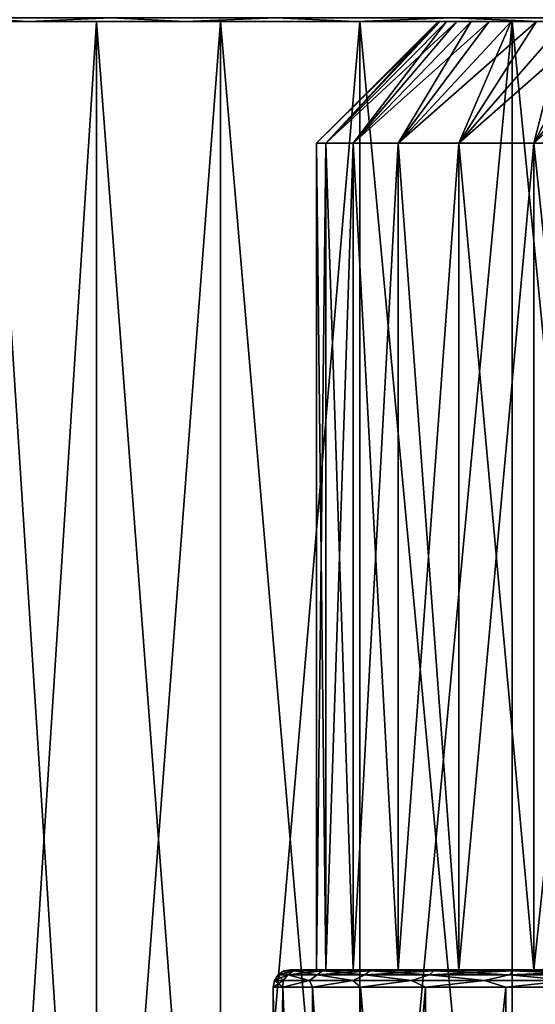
# Model space of a CAD drawing. Header units: metres. Extents: x -109 to 109, y -63 to 140.
# Tile 333 of 480: x -87 to -81, y 118 to 129. Entities that reach past the tile are written whole.
import ezdxf

# ---------------------------------------------------------------- set-up
doc = ezdxf.new("R2010")
doc.units = ezdxf.units.M
doc.layers.add('solid_502308_SW0001', color=7, linetype='CONTINUOUS')

msp = doc.modelspace()

# ---------------------------------------------------------------- linework, layer by layer
at = {"layer": 'solid_502308_SW0001'}
for points in [[(-86.029709, 129.300003, -8.842209), (-89.749916, 129.300003, -8.510355), (-88.403488, 129.300003, -10.309878)], [(-86.029709, 129.300003, -8.842209), (-87.241165, 129.300003, -7.323061), (-89.749916, 129.300003, -8.510355)], [(-84.605278, 129.300003, 10.163874), (-88.403427, 129.300003, 10.309952), (-89.749855, 129.300003, 8.510441)], [(-86.029709, 129.300003, 8.842209), (-84.605278, 129.300003, 10.163874), (-89.749855, 129.300003, 8.510441)], [(-87.241165, 129.300003, 7.323061), (-86.029709, 129.300003, 8.842209), (-89.749855, 129.300003, 8.510441)], [(-87.580437, 129.342545, -11.86425), (-86.814552, 129.300003, -11.899437), (-88.403488, 129.300003, -10.309878)], [(-82.999916, 129.300003, -11.258366), (-88.403488, 129.300003, -10.309878), (-86.814552, 129.300003, -11.899437)], [(-84.605278, 129.300003, -10.163874), (-86.029709, 129.300003, -8.842209), (-88.403488, 129.300003, -10.309878)], [(-82.999916, 129.300003, -11.258366), (-84.605278, 129.300003, -10.163874), (-88.403488, 129.300003, -10.309878)], [(-87.580437, 129.342545, 11.86425), (-88.403427, 129.300003, 10.309952), (-86.814484, 129.300003, 11.899501)], [(-82.999916, 129.300003, 11.258366), (-86.814484, 129.300003, 11.899501), (-88.403427, 129.300003, 10.309952)], [(-84.605278, 129.300003, 10.163874), (-82.999916, 129.300003, 11.258366), (-88.403427, 129.300003, 10.309952)], [(-87.580437, 129.342545, -11.86425), (-85.861717, 129.342545, -13.262532), (-86.814552, 129.300003, -11.899437)], [(-85.861717, 129.342545, 13.262532), (-87.580437, 129.342545, 11.86425), (-86.814484, 129.300003, 11.899501)], [(-86.029709, 129.300003, -8.842209), (-87.241089, 110.5, -7.323178), (-87.241165, 129.300003, -7.323061)], [(-87.241165, 129.300003, 7.323061), (-87.241089, 110.5, 7.323178), (-86.029663, 110.5, 8.842258)], [(-87.241165, 129.300003, 7.323061), (-86.029663, 110.5, 8.842258), (-86.029709, 129.300003, 8.842209)], [(-86.029709, 129.300003, -8.842209), (-86.029663, 110.5, -8.842258), (-87.241089, 110.5, -7.323178)], [(-85.861717, 129.342545, -13.262532), (-85.015579, 129.300003, -13.246556), (-86.814552, 129.300003, -11.899437)], [(-81.249443, 129.300003, -12.10134), (-86.814552, 129.300003, -11.899437), (-85.015579, 129.300003, -13.246556)], [(-81.249443, 129.300003, -12.10134), (-82.999916, 129.300003, -11.258366), (-86.814552, 129.300003, -11.899437)], [(-85.861717, 129.342545, 13.262532), (-86.814484, 129.300003, 11.899501), (-85.015503, 129.300003, 13.24661)], [(-77.471573, 129.300003, 12.963641), (-85.015503, 129.300003, 13.24661), (-86.814484, 129.300003, 11.899501)], [(-79.392876, 129.300003, 12.674029), (-77.471573, 129.300003, 12.963641), (-86.814484, 129.300003, 11.899501)], [(-81.249443, 129.300003, 12.10134), (-79.392876, 129.300003, 12.674029), (-86.814484, 129.300003, 11.899501)], [(-82.999916, 129.300003, 11.258366), (-81.249443, 129.300003, 12.10134), (-86.814484, 129.300003, 11.899501)], [(-84.605278, 129.300003, -10.163874), (-86.029663, 110.5, -8.842258), (-86.029709, 129.300003, -8.842209)], [(-86.029709, 129.300003, 8.842209), (-86.029663, 110.5, 8.842258), (-84.605362, 110.5, 10.163816)], [(-86.029709, 129.300003, 8.842209), (-84.605362, 110.5, 10.163816), (-84.605278, 129.300003, 10.163874)], [(-84.605278, 129.300003, -10.163874), (-84.605362, 110.5, -10.163816), (-86.029663, 110.5, -8.842258)], [(-85.861717, 129.342545, -13.262532), (-83.968605, 129.342545, -14.413757), (-85.015579, 129.300003, -13.246556)], [(-83.968605, 129.342545, 14.413757), (-85.861717, 129.342545, 13.262532), (-85.015503, 129.300003, 13.24661)], [(-83.968605, 129.342545, -14.413757), (-83.043312, 129.300003, -14.323803), (-85.015579, 129.300003, -13.246556)], [(-85.015579, 129.300003, -13.246556), (-83.043312, 129.300003, -14.323803), (-67.984497, 129.300003, -13.24661)], [(-75.528427, 129.300003, -12.963641), (-85.015579, 129.300003, -13.246556), (-67.984497, 129.300003, -13.24661)], [(-79.392876, 129.300003, -12.674029), (-81.249443, 129.300003, -12.10134), (-85.015579, 129.300003, -13.246556)], [(-77.471573, 129.300003, -12.963641), (-79.392876, 129.300003, -12.674029), (-85.015579, 129.300003, -13.246556)], [(-75.528427, 129.300003, -12.963641), (-77.471573, 129.300003, -12.963641), (-85.015579, 129.300003, -13.246556)], [(-83.968605, 129.342545, 14.413757), (-85.015503, 129.300003, 13.24661), (-83.043221, 129.300003, 14.323844)], [(-69.956688, 129.300003, 14.323803), (-83.043221, 129.300003, 14.323844), (-85.015503, 129.300003, 13.24661)], [(-67.984421, 129.300003, 13.246556), (-69.956688, 129.300003, 14.323803), (-85.015503, 129.300003, 13.24661)], [(-77.471573, 129.300003, 12.963641), (-67.984421, 129.300003, 13.246556), (-85.015503, 129.300003, 13.24661)], [(-82.999916, 129.300003, -11.258366), (-82.999992, 110.5, -11.258335), (-84.605362, 110.5, -10.163816)], [(-82.999916, 129.300003, -11.258366), (-84.605362, 110.5, -10.163816), (-84.605278, 129.300003, -10.163874)], [(-84.605278, 129.300003, 10.163874), (-84.605362, 110.5, 10.163816), (-82.999992, 110.5, 11.258335)], [(-84.605278, 129.300003, 10.163874), (-82.999992, 110.5, 11.258335), (-82.999916, 129.300003, 11.258366)], [(-83.968605, 129.342545, -14.413757), (-81.936371, 129.342545, -15.296482), (-83.043312, 129.300003, -14.323803)], [(-81.936371, 129.342545, 15.296482), (-83.968605, 129.342545, 14.413757), (-83.043221, 129.300003, 14.323844)], [(-82.076103, 129.300003, 0.516787), (-83.393646, 127.900002, 1.215594), (-83.5, 127.900002)], [(-82.099998, 129.300003), (-83.5, 127.900002), (-83.393646, 127.900002, -1.215594)], [(-82.099998, 129.300003), (-82.076103, 129.300003, 0.516787), (-83.5, 127.900002)], [(-81.886192, 129.300003, 1.532596), (-83.07782, 127.900002, 2.39421), (-83.393646, 127.900002, 1.215594)], [(-82.004631, 129.300003, 1.029086), (-81.886192, 129.300003, 1.532596), (-83.393646, 127.900002, 1.215594)], [(-82.076103, 129.300003, 0.516787), (-82.004631, 129.300003, 1.029086), (-83.393646, 127.900002, 1.215594)], [(-82.004631, 129.300003, -1.029086), (-83.393646, 127.900002, -1.215594), (-83.07782, 127.900002, -2.39421)], [(-82.076103, 129.300003, -0.516787), (-82.099998, 129.300003), (-83.393646, 127.900002, -1.215594)], [(-82.004631, 129.300003, -1.029086), (-82.076103, 129.300003, -0.516787), (-83.393646, 127.900002, -1.215594)], [(-81.512886, 129.300003, 2.496154), (-82.562157, 127.900002, 3.500033), (-83.07782, 127.900002, 2.39421)], [(-81.721809, 129.300003, 2.02301), (-81.512886, 129.300003, 2.496154), (-83.07782, 127.900002, 2.39421)], [(-81.886192, 129.300003, 1.532596), (-81.721809, 129.300003, 2.02301), (-83.07782, 127.900002, 2.39421)], [(-81.721809, 129.300003, -2.02301), (-83.07782, 127.900002, -2.39421), (-82.562157, 127.900002, -3.500033)], [(-81.886192, 129.300003, -1.532596), (-82.004631, 129.300003, -1.029086), (-83.07782, 127.900002, -2.39421)], [(-81.721809, 129.300003, -2.02301), (-81.886192, 129.300003, -1.532596), (-83.07782, 127.900002, -2.39421)], [(-81.936371, 129.342545, -15.296482), (-80.93779, 129.300003, -15.109344), (-83.043312, 129.300003, -14.323803)], [(-83.043312, 129.300003, -14.323803), (-69.956779, 129.300003, -14.323844), (-67.984497, 129.300003, -13.24661)], [(-83.043312, 129.300003, -14.323803), (-80.93779, 129.300003, -15.109344), (-69.956779, 129.300003, -14.323844)], [(-81.936371, 129.342545, 15.296482), (-83.043221, 129.300003, 14.323844), (-80.937698, 129.300003, 15.109372)], [(-72.06221, 129.300003, 15.109344), (-80.937698, 129.300003, 15.109372), (-83.043221, 129.300003, 14.323844)], [(-69.956688, 129.300003, 14.323803), (-72.06221, 129.300003, 15.109344), (-83.043221, 129.300003, 14.323844)], [(-81.249443, 129.300003, -12.10134), (-81.249428, 110.5, -12.101361), (-82.999992, 110.5, -11.258335)], [(-81.249443, 129.300003, -12.10134), (-82.999992, 110.5, -11.258335), (-82.999916, 129.300003, -11.258366)], [(-82.999916, 129.300003, 11.258366), (-82.999992, 110.5, 11.258335), (-81.249428, 110.5, 12.101361)], [(-82.999916, 129.300003, 11.258366), (-81.249428, 110.5, 12.101361), (-81.249443, 129.300003, 12.10134)], [(-80.968918, 129.300003, 3.374703), (-81.862335, 127.900002, 4.499487), (-82.562157, 127.900002, 3.500033)], [(-81.261215, 129.300003, 2.948001), (-80.968918, 129.300003, 3.374703), (-82.562157, 127.900002, 3.500033)], [(-81.512886, 129.300003, 2.496154), (-81.261215, 129.300003, 2.948001), (-82.562157, 127.900002, 3.500033)], [(-81.261215, 129.300003, -2.948001), (-82.562157, 127.900002, -3.500033), (-81.862335, 127.900002, -4.499487)], [(-81.512886, 129.300003, -2.496154), (-81.721809, 129.300003, -2.02301), (-82.562157, 127.900002, -3.500033)], [(-81.261215, 129.300003, -2.948001), (-81.512886, 129.300003, -2.496154), (-82.562157, 127.900002, -3.500033)], [(-82.099998, 129.300003), (-70.900002, 129.300003), (-70.923897, 129.300003, 0.516787)], [(-82.076103, 129.300003, -0.516787), (-70.900002, 129.300003), (-82.099998, 129.300003)], [(-82.099998, 129.300003), (-70.923897, 129.300003, 0.516787), (-82.076103, 129.300003, 0.516787)], [(-70.923897, 129.300003, -0.516787), (-70.900002, 129.300003), (-82.076103, 129.300003, -0.516787)], [(-82.076103, 129.300003, 0.516787), (-70.923897, 129.300003, 0.516787), (-70.995369, 129.300003, 1.029086)], [(-82.076103, 129.300003, 0.516787), (-70.995369, 129.300003, 1.029086), (-82.004631, 129.300003, 1.029086)], [(-70.923897, 129.300003, -0.516787), (-82.076103, 129.300003, -0.516787), (-82.004631, 129.300003, -1.029086)], [(-82.004631, 129.300003, 1.029086), (-70.995369, 129.300003, 1.029086), (-71.113808, 129.300003, 1.532596)], [(-82.004631, 129.300003, 1.029086), (-71.113808, 129.300003, 1.532596), (-81.886192, 129.300003, 1.532596)], [(-70.995369, 129.300003, -1.029086), (-82.004631, 129.300003, -1.029086), (-81.886192, 129.300003, -1.532596)], [(-70.923897, 129.300003, -0.516787), (-82.004631, 129.300003, -1.029086), (-70.995369, 129.300003, -1.029086)], [(-81.936371, 129.342545, -15.296482), (-79.802864, 129.342545, -15.894262), (-80.93779, 129.300003, -15.109344)], [(-79.802864, 129.342545, 15.894262), (-81.936371, 129.342545, 15.296482), (-80.937698, 129.300003, 15.109372)], [(-81.886192, 129.300003, 1.532596), (-71.113808, 129.300003, 1.532596), (-71.278191, 129.300003, 2.02301)], [(-81.886192, 129.300003, 1.532596), (-71.278191, 129.300003, 2.02301), (-81.721809, 129.300003, 2.02301)], [(-71.113808, 129.300003, -1.532596), (-81.886192, 129.300003, -1.532596), (-81.721809, 129.300003, -2.02301)], [(-70.995369, 129.300003, -1.029086), (-81.886192, 129.300003, -1.532596), (-71.113808, 129.300003, -1.532596)], [(-80.272758, 129.300003, 4.138382), (-80.999603, 127.900002, 5.362238), (-81.862335, 127.900002, 4.499487)], [(-80.638496, 129.300003, 3.772628), (-80.272758, 129.300003, 4.138382), (-81.862335, 127.900002, 4.499487)], [(-80.968918, 129.300003, 3.374703), (-80.638496, 129.300003, 3.772628), (-81.862335, 127.900002, 4.499487)], [(-80.638496, 129.300003, -3.772628), (-81.862335, 127.900002, -4.499487), (-80.999603, 127.900002, -5.362238)], [(-80.968918, 129.300003, -3.374703), (-81.261215, 129.300003, -2.948001), (-81.862335, 127.900002, -4.499487)], [(-80.638496, 129.300003, -3.772628), (-80.968918, 129.300003, -3.374703), (-81.862335, 127.900002, -4.499487)], [(-81.721809, 129.300003, 2.02301), (-71.278191, 129.300003, 2.02301), (-71.487114, 129.300003, 2.496154)], [(-81.721809, 129.300003, 2.02301), (-71.487114, 129.300003, 2.496154), (-81.512886, 129.300003, 2.496154)], [(-71.278191, 129.300003, -2.02301), (-81.721809, 129.300003, -2.02301), (-81.512886, 129.300003, -2.496154)], [(-71.113808, 129.300003, -1.532596), (-81.721809, 129.300003, -2.02301), (-71.278191, 129.300003, -2.02301)], [(-81.512886, 129.300003, 2.496154), (-71.487114, 129.300003, 2.496154), (-71.738785, 129.300003, 2.948001)], [(-81.512886, 129.300003, 2.496154), (-71.738785, 129.300003, 2.948001), (-81.261215, 129.300003, 2.948001)], [(-71.487114, 129.300003, -2.496154), (-81.512886, 129.300003, -2.496154), (-81.261215, 129.300003, -2.948001)], [(-71.278191, 129.300003, -2.02301), (-81.512886, 129.300003, -2.496154), (-71.487114, 129.300003, -2.496154)], [(-81.261215, 129.300003, 2.948001), (-71.738785, 129.300003, 2.948001), (-72.031082, 129.300003, 3.374703)], [(-81.261215, 129.300003, 2.948001), (-72.031082, 129.300003, 3.374703), (-80.968918, 129.300003, 3.374703)], [(-71.738785, 129.300003, -2.948001), (-81.261215, 129.300003, -2.948001), (-80.968918, 129.300003, -3.374703)], [(-71.487114, 129.300003, -2.496154), (-81.261215, 129.300003, -2.948001), (-71.738785, 129.300003, -2.948001)], [(-79.392876, 129.300003, -12.674029), (-81.249428, 110.5, -12.101361), (-81.249443, 129.300003, -12.10134)], [(-81.249443, 129.300003, 12.10134), (-81.249428, 110.5, 12.101361), (-79.392769, 110.5, 12.674064)], [(-81.249443, 129.300003, 12.10134), (-79.392769, 110.5, 12.674064), (-79.392876, 129.300003, 12.674029)], [(-79.392876, 129.300003, -12.674029), (-79.392769, 110.5, -12.674064), (-81.249428, 110.5, -12.101361)], [(-79.448044, 129.300003, 4.761202), (-80.000145, 127.900002, 6.062096), (-80.999603, 127.900002, 5.362238)], [(-79.874817, 129.300003, 4.468848), (-79.448044, 129.300003, 4.761202), (-80.999603, 127.900002, 5.362238)], [(-80.272758, 129.300003, 4.138382), (-79.874817, 129.300003, 4.468848), (-80.999603, 127.900002, 5.362238)], [(-79.874817, 129.300003, -4.468848), (-80.999603, 127.900002, -5.362238), (-80.000145, 127.900002, -6.062096)], [(-80.272758, 129.300003, -4.138382), (-80.638496, 129.300003, -3.772628), (-80.999603, 127.900002, -5.362238)], [(-79.874817, 129.300003, -4.468848), (-80.272758, 129.300003, -4.138382), (-80.999603, 127.900002, -5.362238)], [(-83.5, 118.400002), (-83.5, 127.900002), (-83.393646, 127.900002, 1.215594)], [(-83.393623, 118.400002, 1.215685), (-83.5, 118.400002), (-83.393646, 127.900002, 1.215594)], [(-83.393623, 118.400002, -1.215685), (-83.5, 127.900002), (-83.5, 118.400002)], [(-83.393646, 127.900002, -1.215594), (-83.5, 127.900002), (-83.393623, 118.400002, -1.215685)], [(-83.393623, 118.400002, 1.215685), (-83.393646, 127.900002, 1.215594), (-83.07782, 127.900002, 2.39421)], [(-83.393646, 127.900002, -1.215594), (-83.393623, 118.400002, -1.215685), (-83.077782, 118.400002, -2.394274)], [(-83.07782, 127.900002, -2.39421), (-83.393646, 127.900002, -1.215594), (-83.077782, 118.400002, -2.394274)], [(-83.077782, 118.400002, 2.394274), (-83.393623, 118.400002, 1.215685), (-83.07782, 127.900002, 2.39421)], [(-83.077782, 118.400002, 2.394274), (-83.07782, 127.900002, 2.39421), (-82.562157, 127.900002, 3.500033)], [(-83.07782, 127.900002, -2.39421), (-83.077782, 118.400002, -2.394274), (-82.562141, 118.400002, -3.500022)], [(-82.562157, 127.900002, -3.500033), (-83.07782, 127.900002, -2.39421), (-82.562141, 118.400002, -3.500022)], [(-82.562141, 118.400002, 3.500022), (-83.077782, 118.400002, 2.394274), (-82.562157, 127.900002, 3.500033)], [(-82.562141, 118.400002, 3.500022), (-82.562157, 127.900002, 3.500033), (-81.862335, 127.900002, 4.499487)], [(-82.562157, 127.900002, -3.500033), (-82.562141, 118.400002, -3.500022), (-81.862366, 118.400002, -4.499418)], [(-81.862335, 127.900002, -4.499487), (-82.562157, 127.900002, -3.500033), (-81.862366, 118.400002, -4.499418)], [(-81.862366, 118.400002, 4.499418), (-82.562141, 118.400002, 3.500022), (-81.862335, 127.900002, 4.499487)], [(-81.862366, 118.400002, 4.499418), (-81.862335, 127.900002, 4.499487), (-80.999603, 127.900002, 5.362238)], [(-80.999664, 118.400002, 5.362171), (-81.862366, 118.400002, 4.499418), (-80.999603, 127.900002, 5.362238)], [(-81.862335, 127.900002, -4.499487), (-81.862366, 118.400002, -4.499418), (-80.999664, 118.400002, -5.362171)], [(-80.999603, 127.900002, -5.362238), (-81.862335, 127.900002, -4.499487), (-80.999664, 118.400002, -5.362171)], [(-80.999664, 118.400002, 5.362171), (-80.999603, 127.900002, 5.362238), (-80.000145, 127.900002, 6.062096)], [(-80.000145, 118.400002, 6.062096), (-80.999664, 118.400002, 5.362171), (-80.000145, 127.900002, 6.062096)], [(-80.999603, 127.900002, -5.362238), (-80.999664, 118.400002, -5.362171), (-80.000145, 118.400002, -6.062096)], [(-80.000145, 127.900002, -6.062096), (-80.999603, 127.900002, -5.362238), (-80.000145, 118.400002, -6.062096)], [(-83.828423, 118.341362, 1.292199), (-83.882751, 118.27639, 1.231964), (-83.984833, 118.27639)], [(-83.941475, 118.341362, 0), (-83.828423, 118.341362, 1.292199), (-83.984833, 118.27639)], [(-83.882751, 118.27639, -1.231964), (-83.941475, 118.341362, 0), (-83.984833, 118.27639)], [(-83.764473, 118.384773, 1.280922), (-83.828423, 118.341362, 1.292199), (-83.941475, 118.341362, 0)], [(-83.876534, 118.384773), (-83.764473, 118.384773, 1.280922), (-83.941475, 118.341362, 0)], [(-83.828423, 118.341362, -1.292199), (-83.876534, 118.384773), (-83.941475, 118.341362, 0)], [(-83.828423, 118.341362, -1.292199), (-83.941475, 118.341362, 0), (-83.882751, 118.27639, -1.231964)], [(-83.828423, 118.341362, 1.292199), (-83.579285, 118.27639, 2.430322), (-83.882751, 118.27639, 1.231964)], [(-83.828423, 118.341362, -1.292199), (-83.882751, 118.27639, -1.231964), (-83.579285, 118.27639, -2.430322)], [(-83.876534, 118.384773), (-83.800003, 118.400002), (-83.690262, 118.400002, 1.261003)], [(-83.764473, 118.384773, -1.280922), (-83.800003, 118.400002), (-83.876534, 118.384773)], [(-83.876534, 118.384773), (-83.690262, 118.400002, 1.261003), (-83.764473, 118.384773, 1.280922)], [(-83.764473, 118.384773, -1.280922), (-83.876534, 118.384773), (-83.828423, 118.341362, -1.292199)], [(-83.431679, 118.384773, 2.522924), (-83.492699, 118.341362, 2.545135), (-83.828423, 118.341362, 1.292199)], [(-83.764473, 118.384773, 1.280922), (-83.431679, 118.384773, 2.522924), (-83.828423, 118.341362, 1.292199)], [(-83.764473, 118.384773, -1.280922), (-83.828423, 118.341362, -1.292199), (-83.492699, 118.341362, -2.545135)], [(-83.828423, 118.341362, 1.292199), (-83.492699, 118.341362, 2.545135), (-83.579285, 118.27639, 2.430322)], [(-83.492699, 118.341362, -2.545135), (-83.828423, 118.341362, -1.292199), (-83.579285, 118.27639, -2.430322)], [(-83.800003, 118.400002), (-83.5, 118.400002), (-83.393623, 118.400002, 1.215685)], [(-83.690262, 118.400002, -1.260996), (-83.5, 118.400002), (-83.800003, 118.400002)], [(-83.690262, 118.400002, 1.261003), (-83.800003, 118.400002), (-83.393623, 118.400002, 1.215685)], [(-83.764473, 118.384773, -1.280922), (-83.690262, 118.400002, -1.260996), (-83.800003, 118.400002)], [(-83.764473, 118.384773, 1.280922), (-83.690262, 118.400002, 1.261003), (-83.361588, 118.400002, 2.491644)], [(-83.764473, 118.384773, 1.280922), (-83.361588, 118.400002, 2.491644), (-83.431679, 118.384773, 2.522924)], [(-83.764473, 118.384773, -1.280922), (-83.361595, 118.400002, -2.491638), (-83.690262, 118.400002, -1.260996)], [(-83.431679, 118.384773, -2.522924), (-83.361595, 118.400002, -2.491638), (-83.764473, 118.384773, -1.280922)], [(-83.431679, 118.384773, -2.522924), (-83.764473, 118.384773, -1.280922), (-83.492699, 118.341362, -2.545135)], [(-83.393623, 118.400002, -1.215685), (-83.5, 118.400002), (-83.690262, 118.400002, -1.260996)], [(-83.690262, 118.400002, 1.261003), (-83.393623, 118.400002, 1.215685), (-83.077782, 118.400002, 2.394274)], [(-83.361588, 118.400002, 2.491644), (-83.690262, 118.400002, 1.261003), (-83.077782, 118.400002, 2.394274)], [(-83.077782, 118.400002, -2.394274), (-83.690262, 118.400002, -1.260996), (-83.361595, 118.400002, -2.491638)], [(-83.077782, 118.400002, -2.394274), (-83.393623, 118.400002, -1.215685), (-83.690262, 118.400002, -1.260996)], [(-83.492699, 118.341362, 2.545135), (-83.082718, 118.27639, 3.562388), (-83.579285, 118.27639, 2.430322)], [(-83.492699, 118.341362, -2.545135), (-83.579285, 118.27639, -2.430322), (-83.082718, 118.27639, -3.562388)], [(-82.888268, 118.384773, 3.688268), (-82.944511, 118.341362, 3.720738), (-83.492699, 118.341362, 2.545135)], [(-83.431679, 118.384773, 2.522924), (-82.888268, 118.384773, 3.688268), (-83.492699, 118.341362, 2.545135)], [(-83.431679, 118.384773, -2.522924), (-83.492699, 118.341362, -2.545135), (-82.944511, 118.341362, -3.720738)], [(-83.492699, 118.341362, 2.545135), (-82.944511, 118.341362, 3.720738), (-83.082718, 118.27639, 3.562388)], [(-82.944511, 118.341362, -3.720738), (-83.492699, 118.341362, -2.545135), (-83.082718, 118.27639, -3.562388)], [(-83.431679, 118.384773, 2.522924), (-83.361588, 118.400002, 2.491644), (-82.824493, 118.400002, 3.645626)], [(-83.431679, 118.384773, 2.522924), (-82.824493, 118.400002, 3.645626), (-82.888268, 118.384773, 3.688268)], [(-83.431679, 118.384773, -2.522924), (-82.824501, 118.400002, -3.645622), (-83.361595, 118.400002, -2.491638)], [(-82.888268, 118.384773, -3.688268), (-82.824501, 118.400002, -3.645622), (-83.431679, 118.384773, -2.522924)], [(-82.888268, 118.384773, -3.688268), (-83.431679, 118.384773, -2.522924), (-82.944511, 118.341362, -3.720738)], [(-82.562141, 118.400002, -3.500022), (-83.361595, 118.400002, -2.491638), (-82.824501, 118.400002, -3.645622)], [(-82.562141, 118.400002, -3.500022), (-83.077782, 118.400002, -2.394274), (-83.361595, 118.400002, -2.491638)], [(-83.361588, 118.400002, 2.491644), (-83.077782, 118.400002, 2.394274), (-82.562141, 118.400002, 3.500022)], [(-82.824493, 118.400002, 3.645626), (-83.361588, 118.400002, 2.491644), (-82.562141, 118.400002, 3.500022)], [(-82.944511, 118.341362, 3.720738), (-82.406586, 118.27639, 4.597281), (-83.082718, 118.27639, 3.562388)], [(-82.944511, 118.341362, -3.720738), (-83.082718, 118.27639, -3.562388), (-82.406586, 118.27639, -4.597281)], [(-82.150757, 118.384773, 4.741546), (-82.2005, 118.341362, 4.783289), (-82.944511, 118.341362, 3.720738)], [(-82.888268, 118.384773, 3.688268), (-82.150757, 118.384773, 4.741546), (-82.944511, 118.341362, 3.720738)], [(-82.888268, 118.384773, -3.688268), (-82.944511, 118.341362, -3.720738), (-82.2005, 118.341362, -4.783289)], [(-82.944511, 118.341362, 3.720738), (-82.2005, 118.341362, 4.783289), (-82.406586, 118.27639, 4.597281)], [(-82.2005, 118.341362, -4.783289), (-82.944511, 118.341362, -3.720738), (-82.406586, 118.27639, -4.597281)], [(-82.888268, 118.384773, 3.688268), (-82.824493, 118.400002, 3.645626), (-82.094833, 118.400002, 4.689102)], [(-82.888268, 118.384773, 3.688268), (-82.094833, 118.400002, 4.689102), (-82.150757, 118.384773, 4.741546)], [(-82.888268, 118.384773, -3.688268), (-82.094833, 118.400002, -4.689098), (-82.824501, 118.400002, -3.645622)], [(-82.150757, 118.384773, -4.741546), (-82.094833, 118.400002, -4.689098), (-82.888268, 118.384773, -3.688268)], [(-82.150757, 118.384773, -4.741546), (-82.888268, 118.384773, -3.688268), (-82.2005, 118.341362, -4.783289)], [(-81.862366, 118.400002, -4.499418), (-82.824501, 118.400002, -3.645622), (-82.094833, 118.400002, -4.689098)], [(-81.862366, 118.400002, -4.499418), (-82.562141, 118.400002, -3.500022), (-82.824501, 118.400002, -3.645622)], [(-82.824493, 118.400002, 3.645626), (-82.562141, 118.400002, 3.500022), (-81.862366, 118.400002, 4.499418)], [(-82.094833, 118.400002, 4.689102), (-82.824493, 118.400002, 3.645626), (-81.862366, 118.400002, 4.499418)], [(-82.2005, 118.341362, 4.783289), (-81.569344, 118.27639, 5.506773), (-82.406586, 118.27639, 4.597281)], [(-82.2005, 118.341362, -4.783289), (-82.406586, 118.27639, -4.597281), (-81.569344, 118.27639, -5.506773)], [(-81.241547, 118.384773, 5.650755), (-81.283287, 118.341362, 5.700502), (-82.2005, 118.341362, 4.783289)], [(-82.150757, 118.384773, 4.741546), (-81.241547, 118.384773, 5.650755), (-82.2005, 118.341362, 4.783289)], [(-82.150757, 118.384773, -4.741546), (-82.2005, 118.341362, -4.783289), (-81.283287, 118.341362, -5.700502)], [(-82.2005, 118.341362, 4.783289), (-81.283287, 118.341362, 5.700502), (-81.569344, 118.27639, 5.506773)], [(-81.283287, 118.341362, -5.700502), (-82.2005, 118.341362, -4.783289), (-81.569344, 118.27639, -5.506773)], [(-82.150757, 118.384773, 4.741546), (-82.094833, 118.400002, 4.689102), (-81.194969, 118.400002, 5.589921)], [(-82.150757, 118.384773, 4.741546), (-81.194969, 118.400002, 5.589921), (-81.241547, 118.384773, 5.650755)], [(-82.150757, 118.384773, -4.741546), (-81.194969, 118.400002, -5.589918), (-82.094833, 118.400002, -4.689098)], [(-81.241547, 118.384773, -5.650755), (-81.194969, 118.400002, -5.589918), (-82.150757, 118.384773, -4.741546)], [(-81.241547, 118.384773, -5.650755), (-82.150757, 118.384773, -4.741546), (-81.283287, 118.341362, -5.700502)], [(-82.094833, 118.400002, 4.689102), (-81.862366, 118.400002, 4.499418), (-80.999664, 118.400002, 5.362171)], [(-81.194969, 118.400002, 5.589921), (-82.094833, 118.400002, 4.689102), (-80.999664, 118.400002, 5.362171)], [(-80.999664, 118.400002, -5.362171), (-82.094833, 118.400002, -4.689098), (-81.194969, 118.400002, -5.589918)], [(-80.999664, 118.400002, -5.362171), (-81.862366, 118.400002, -4.499418), (-82.094833, 118.400002, -4.689098)], [(-81.283287, 118.341362, 5.700502), (-80.593819, 118.27639, 6.266054), (-81.569344, 118.27639, 5.506773)], [(-81.283287, 118.341362, -5.700502), (-81.569344, 118.27639, -5.506773), (-80.593819, 118.27639, -6.266054)], [(-80.188271, 118.384773, 6.388268), (-80.220741, 118.341362, 6.444508), (-81.283287, 118.341362, 5.700502)], [(-81.241547, 118.384773, 5.650755), (-80.188271, 118.384773, 6.388268), (-81.283287, 118.341362, 5.700502)], [(-81.241547, 118.384773, -5.650755), (-81.283287, 118.341362, -5.700502), (-80.220741, 118.341362, -6.444508)], [(-81.283287, 118.341362, 5.700502), (-80.220741, 118.341362, 6.444508), (-80.593819, 118.27639, 6.266054)], [(-80.220741, 118.341362, -6.444508), (-81.283287, 118.341362, -5.700502), (-80.593819, 118.27639, -6.266054)], [(-81.241547, 118.384773, 5.650755), (-81.194969, 118.400002, 5.589921), (-80.152153, 118.400002, 6.320741)], [(-81.241547, 118.384773, 5.650755), (-80.152153, 118.400002, 6.320741), (-80.188271, 118.384773, 6.388268)], [(-81.241547, 118.384773, -5.650755), (-80.152161, 118.400002, -6.320739), (-81.194969, 118.400002, -5.589918)], [(-80.188271, 118.384773, -6.388268), (-80.152161, 118.400002, -6.320739), (-81.241547, 118.384773, -5.650755)], [(-80.188271, 118.384773, -6.388268), (-81.241547, 118.384773, -5.650755), (-80.220741, 118.341362, -6.444508)], [(-81.194969, 118.400002, 5.589921), (-80.999664, 118.400002, 5.362171), (-80.000145, 118.400002, 6.062096)], [(-80.152153, 118.400002, 6.320741), (-81.194969, 118.400002, 5.589921), (-80.000145, 118.400002, 6.062096)], [(-80.000145, 118.400002, -6.062096), (-81.194969, 118.400002, -5.589918), (-80.152161, 118.400002, -6.320739)], [(-80.000145, 118.400002, -6.062096), (-80.999664, 118.400002, -5.362171), (-81.194969, 118.400002, -5.589918)], [(-83.882751, 118.27639, 1.231964), (-83.886055, 118.199997, 1.302361), (-84, 118.199997)], [(-83.984833, 118.27639), (-84, 118.199997), (-83.886055, 118.199997, -1.302361)], [(-83.984833, 118.27639), (-83.882751, 118.27639, 1.231964), (-84, 118.199997)], [(-84, 109.5), (-84, 118.199997), (-83.886055, 118.199997, 1.302361)], [(-83.886047, 109.5, 1.302408), (-84, 109.5), (-83.886055, 118.199997, 1.302361)], [(-83.886047, 109.5, -1.302408), (-84, 118.199997), (-84, 109.5)], [(-83.886055, 118.199997, -1.302361), (-84, 118.199997), (-83.886047, 109.5, -1.302408)], [(-83.882751, 118.27639, -1.231964), (-83.984833, 118.27639), (-83.886055, 118.199997, -1.302361)], [(-83.579285, 118.27639, 2.430322), (-83.547691, 118.199997, 2.565151), (-83.886055, 118.199997, 1.302361)], [(-83.882751, 118.27639, 1.231964), (-83.579285, 118.27639, 2.430322), (-83.886055, 118.199997, 1.302361)], [(-83.579285, 118.27639, -2.430322), (-83.886055, 118.199997, -1.302361), (-83.547691, 118.199997, -2.565151)], [(-83.579285, 118.27639, -2.430322), (-83.882751, 118.27639, -1.231964), (-83.886055, 118.199997, -1.302361)], [(-83.547684, 109.5, 2.565162), (-83.886055, 118.199997, 1.302361), (-83.547691, 118.199997, 2.565151)], [(-83.547684, 109.5, 2.565162), (-83.886047, 109.5, 1.302408), (-83.886055, 118.199997, 1.302361)], [(-83.886055, 118.199997, -1.302361), (-83.886047, 109.5, -1.302408), (-83.547684, 109.5, -2.565162)], [(-83.547691, 118.199997, -2.565151), (-83.886055, 118.199997, -1.302361), (-83.547684, 109.5, -2.565162)], [(-83.579285, 118.27639, 2.430322), (-83.082718, 118.27639, 3.562388), (-83.547691, 118.199997, 2.565151)], [(-83.082718, 118.27639, -3.562388), (-83.579285, 118.27639, -2.430322), (-83.547691, 118.199997, -2.565151)], [(-83.082718, 118.27639, 3.562388), (-82.995193, 118.199997, 3.75), (-83.547691, 118.199997, 2.565151)], [(-83.082718, 118.27639, -3.562388), (-83.547691, 118.199997, -2.565151), (-82.995193, 118.199997, -3.75)], [(-82.995201, 109.5, 3.749967), (-83.547691, 118.199997, 2.565151), (-82.995193, 118.199997, 3.75)], [(-82.995201, 109.5, 3.749967), (-83.547684, 109.5, 2.565162), (-83.547691, 118.199997, 2.565151)], [(-83.547691, 118.199997, -2.565151), (-83.547684, 109.5, -2.565162), (-82.995201, 109.5, -3.749967)], [(-82.995193, 118.199997, -3.75), (-83.547691, 118.199997, -2.565151), (-82.995201, 109.5, -3.749967)], [(-83.082718, 118.27639, 3.562388), (-82.406586, 118.27639, 4.597281), (-82.995193, 118.199997, 3.75)], [(-82.406586, 118.27639, -4.597281), (-83.082718, 118.27639, -3.562388), (-82.995193, 118.199997, -3.75)], [(-82.995201, 109.5, 3.749967), (-82.995193, 118.199997, 3.75), (-82.245331, 118.199997, 4.820907)], [(-82.245361, 109.5, 4.820867), (-82.995201, 109.5, 3.749967), (-82.245331, 118.199997, 4.820907)], [(-82.995193, 118.199997, -3.75), (-82.995201, 109.5, -3.749967), (-82.245361, 109.5, -4.820867)], [(-82.406586, 118.27639, 4.597281), (-82.245331, 118.199997, 4.820907), (-82.995193, 118.199997, 3.75)], [(-82.406586, 118.27639, -4.597281), (-82.995193, 118.199997, -3.75), (-82.245331, 118.199997, -4.820907)], [(-82.245331, 118.199997, -4.820907), (-82.995193, 118.199997, -3.75), (-82.245361, 109.5, -4.820867)], [(-82.406586, 118.27639, 4.597281), (-81.569344, 118.27639, 5.506773), (-82.245331, 118.199997, 4.820907)], [(-81.569344, 118.27639, -5.506773), (-82.406586, 118.27639, -4.597281), (-82.245331, 118.199997, -4.820907)], [(-82.245361, 109.5, 4.820867), (-82.245331, 118.199997, 4.820907), (-81.320908, 118.199997, 5.745333)], [(-81.320908, 109.5, 5.745335), (-82.245361, 109.5, 4.820867), (-81.320908, 118.199997, 5.745333)], [(-81.320908, 118.199997, -5.745333), (-82.245361, 109.5, -4.820867), (-81.320908, 109.5, -5.745335)], [(-81.320908, 118.199997, -5.745333), (-82.245331, 118.199997, -4.820907), (-82.245361, 109.5, -4.820867)], [(-81.569344, 118.27639, 5.506773), (-81.320908, 118.199997, 5.745333), (-82.245331, 118.199997, 4.820907)], [(-81.569344, 118.27639, -5.506773), (-82.245331, 118.199997, -4.820907), (-81.320908, 118.199997, -5.745333)], [(-81.569344, 118.27639, 5.506773), (-80.593819, 118.27639, 6.266054), (-81.320908, 118.199997, 5.745333)], [(-80.593819, 118.27639, -6.266054), (-81.569344, 118.27639, -5.506773), (-81.320908, 118.199997, -5.745333)], [(-80.593819, 118.27639, 6.266054), (-80.25, 118.199997, 6.49519), (-81.320908, 118.199997, 5.745333)], [(-80.593819, 118.27639, -6.266054), (-81.320908, 118.199997, -5.745333), (-80.25, 118.199997, -6.49519)], [(-81.320908, 109.5, 5.745335), (-81.320908, 118.199997, 5.745333), (-80.25, 118.199997, 6.49519)], [(-80.24987, 109.5, 6.495264), (-81.320908, 109.5, 5.745335), (-80.25, 118.199997, 6.49519)], [(-80.25, 118.199997, -6.49519), (-81.320908, 109.5, -5.745335), (-80.24987, 109.5, -6.495264)], [(-80.25, 118.199997, -6.49519), (-81.320908, 118.199997, -5.745333), (-81.320908, 109.5, -5.745335)]]:
    msp.add_3dface(points, dxfattribs=at)

doc.saveas('drawing.dxf')
